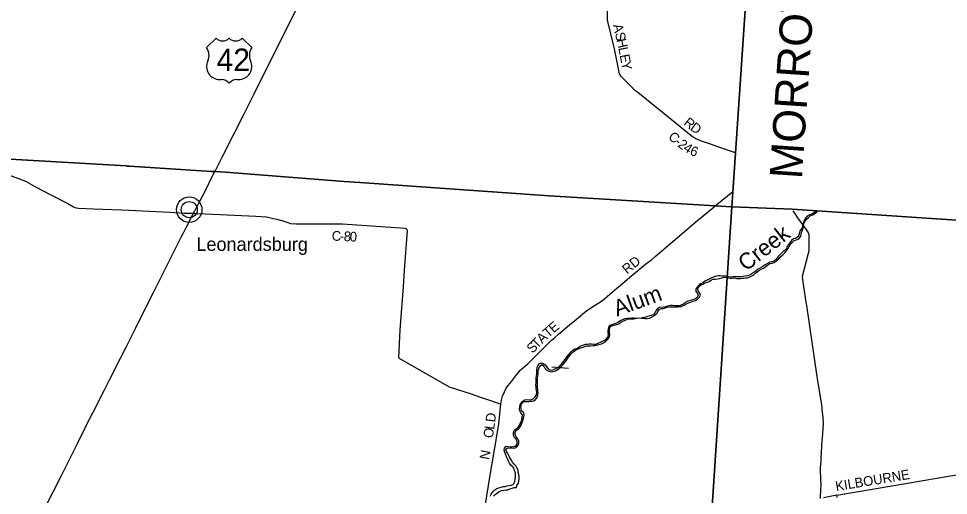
# Model space of a CAD drawing. Extents: x 1674899 to 2057726, y 653888 to 988278.
# Drawn here: x 1826739 to 1855438, y 850231 to 864966 of the extents above; entities that cross this region are included whole.
import ezdxf

# ---------------------------------------------------------------- set-up
doc = ezdxf.new("R2010")
doc.units = 0
for name, color, linetype in [('GM_X_Adjacent_County', 7, 'Continuous'), ('GM_X_Adjacent_County_Text', 7, 'Continuous'), ('GM_X_County', 7, 'Continuous'), ('GM_X_County_Road', 7, 'Continuous'), ('GM_X_County_Road_Text', 7, 'Continuous'), ('GM_X_Major_River', 7, 'Continuous'), ('GM_X_Major_River_Text', 7, 'Continuous'), ('GM_X_Township', 7, 'Continuous'), ('GM_X_Township_ROW', 7, 'Continuous'), ('GM_X_Unincorporated', 7, 'Continuous'), ('GM_X_Unincorporated_Location', 7, 'Continuous'), ('GM_X_Unincorporated_Text', 7, 'Continuous'), ('GM_X_US_Location', 7, 'Continuous'), ('GM_X_US_Route', 7, 'Continuous'), ('GM_X_US_Shield', 7, 'Continuous'), ('SH_Data', 7, 'Continuous')]:
    doc.layers.add(name, color=color, linetype=linetype)

msp = doc.modelspace()

# ---------------------------------------------------------------- linework, layer by layer
at = {"layer": 'GM_X_Adjacent_County'}
msp.add_lwpolyline([(1861827, 858324), (1850615, 859080), (1848752, 859146), (1848787, 859601), (1848864, 860810), (1849106, 864311), (1849634, 872258)], dxfattribs=at)
at = {"layer": 'GM_X_County'}
msp.add_lwpolyline([(1849634, 872258), (1849106, 864311), (1848864, 860810), (1848787, 859601), (1848752, 859146), (1850615, 859080), (1861827, 858324)], dxfattribs=at)
at = {"layer": 'GM_X_County_Road'}
for points in [[(1848869, 860822), (1848289, 861017), (1848127, 861070), (1847820, 861177), (1847644, 861252), (1847581, 861290), (1847540, 861317), (1847370, 861450), (1845855, 862679), (1845795, 862727), (1845378, 863132), (1845338, 863172), (1845282, 863256), (1845130, 864033), (1845116, 864109), (1844927, 864878), (1844914, 864930), (1844919, 865353), (1844920, 865421)], [(1824699, 860768), (1824857, 860710), (1825612, 860430), (1826656, 860059), (1826853, 859982), (1826971, 859934), (1827258, 859768), (1827710, 859527), (1828254, 859247), (1828432, 859153), (1828513, 859123), (1828584, 859112), (1829052, 859088), (1829917, 859051), (1830145, 859048), (1831204, 858991), (1831412, 858982), (1831846, 858956), (1831978, 858953), (1832140, 858950)], [(1848293, 859218), (1848788, 859619)], [(1841101, 849645), (1841295, 850857), (1841512, 852119), (1841560, 852444), (1841625, 853051), (1841645, 853178), (1841666, 853257), (1841678, 853296), (1841734, 853436), (1841775, 853522), (1841811, 853578), (1841852, 853630), (1841955, 853751), (1842050, 853872), (1842120, 853970), (1842174, 854044), (1842213, 854090), (1842257, 854132), (1842328, 854190), (1842398, 854247), (1842454, 854298), (1842569, 854408), (1842835, 854682), (1843009, 854858), (1843082, 854926), (1843184, 855026), (1843290, 855116), (1843408, 855218), (1843743, 855499), (1843955, 855674), (1844282, 855947), (1844355, 856000), (1844431, 856051), (1844597, 856149), (1844696, 856217), (1844777, 856277), (1844977, 856441), (1845142, 856580), (1845198, 856628), (1845320, 856733), (1845665, 857022), (1846093, 857374), (1846284, 857524), (1846382, 857614), (1847073, 858199), (1847645, 858684), (1848208, 859149), (1848243, 859177), (1848285, 859211), (1848293, 859218)], [(1851485, 850140), (1851503, 850457), (1851507, 850519), (1851495, 850994), (1851492, 851085), (1851506, 851296), (1851510, 851368), (1851545, 851947), (1851548, 852007), (1851578, 852429), (1851584, 852517), (1851577, 852569), (1851568, 852637), (1851545, 852900), (1851540, 852956), (1851400, 853843), (1851390, 853908), (1851065, 856102), (1851052, 856192), (1850945, 856903), (1850930, 857004), (1851117, 857720), (1851136, 857792), (1851143, 857929), (1851137, 858286), (1851111, 858362), (1851070, 858431), (1851029, 858488), (1850952, 858587), (1850847, 858724), (1850809, 858773), (1850694, 858953), (1850650, 859027)], [(1832140, 858950), (1832225, 858943), (1832265, 858939), (1832961, 858909), (1834057, 858860), (1834388, 858837), (1834514, 858807), (1834697, 858768), (1834897, 858714), (1835014, 858675), (1835136, 858637), (1835294, 858625), (1835692, 858625), (1836196, 858623), (1836448, 858626), (1836739, 858621)], [(1836739, 858621), (1838675, 858491), (1838704, 858476), (1838715, 858460)], [(1838715, 858460), (1838725, 858446), (1838731, 858409), (1838644, 857189), (1838612, 856680), (1838509, 855352), (1838468, 854485), (1840033, 853588), (1840704, 853369), (1840998, 853268), (1841304, 853162), (1841625, 853051)], [(1851992, 850242), (1853696, 850524), (1855503, 850836), (1856828, 851059), (1859214, 851472), (1860807, 851754), (1861908, 851967)], [(1852002, 850172), (1851992, 850242), (1851578, 850159)]]:
    msp.add_lwpolyline(points, dxfattribs=at)
at = {"layer": 'GM_X_Major_River'}
msp.add_line((1851392, 858982), (1851316, 858987), dxfattribs=at)
for points in [[(1851316, 858987), (1851221, 858924), (1851153, 858899), (1851081, 858861), (1851025, 858795), (1850987, 858731), (1850963, 858669), (1850944, 858605), (1850930, 858533), (1850904, 858469), (1850856, 858405), (1850840, 858341), (1850823, 858271), (1850787, 858217), (1850721, 858172), (1850657, 858160), (1850595, 858104), (1850545, 858038), (1850487, 857976), (1850454, 857908), (1850436, 857842), (1850366, 857795), (1850304, 857735), (1850234, 857667), (1850178, 857599), (1850121, 857525), (1850063, 857473), (1849997, 857450), (1849929, 857436), (1849857, 857400), (1849787, 857360), (1849711, 857306), (1849643, 857259), (1849571, 857221), (1849503, 857175), (1849436, 857115), (1849374, 857075), (1849308, 857040), (1849238, 857016), (1849164, 857002), (1849100, 856996), (1849046, 856990), (1848992, 856987), (1848926, 856983), (1848857, 856983), (1848787, 856987), (1848719, 856978), (1848653, 856986), (1848587, 857002), (1848513, 857004), (1848461, 857006), (1848397, 857013), (1848337, 857013), (1848271, 857009), (1848205, 856981), (1848139, 856950), (1848077, 856920), (1848011, 856892), (1847939, 856858), (1847871, 856814), (1847799, 856765), (1847745, 856741), (1847679, 856671), (1847646, 856605), (1847642, 856537), (1847690, 856467), (1847710, 856405), (1847671, 856339), (1847607, 856295), (1847539, 856273), (1847469, 856253), (1847399, 856237), (1847327, 856192), (1847257, 856146), (1847193, 856112), (1847129, 856092), (1846991, 856093), (1846919, 856095), (1846865, 856101), (1846797, 856093), (1846731, 856070), (1846681, 856052), (1846607, 856040), (1846535, 856044), (1846463, 856006), (1846421, 855942), (1846381, 855873), (1846333, 855811), (1846265, 855787), (1846193, 855769), (1846121, 855747), (1846057, 855728), (1845983, 855716), (1845965, 855712)], [(1845965, 855712), (1846008, 855706), (1846073, 855697), (1846143, 855699), (1846207, 855713), (1846269, 855743), (1846319, 855763), (1846387, 855798), (1846443, 855856), (1846479, 855920), (1846519, 855986), (1846585, 856008), (1846647, 856008), (1846697, 856030), (1846753, 856051), (1846833, 856061), (1846899, 856059), (1846963, 856061), (1847035, 856059), (1847103, 856062), (1847175, 856066), (1847241, 856090), (1847307, 856120), (1847371, 856163), (1847437, 856193), (1847507, 856209), (1847561, 856231), (1847627, 856259), (1847689, 856292), (1847753, 856358), (1847786, 856422), (1847764, 856486), (1847716, 856551), (1847704, 856617), (1847737, 856683), (1847795, 856735), (1847857, 856762), (1847907, 856790), (1847965, 856812), (1848051, 856840), (1848123, 856890), (1848175, 856915), (1848239, 856915), (1848313, 856921), (1848371, 856935), (1848441, 856960), (1848505, 856972), (1848577, 856962), (1848641, 856952), (1848707, 856944), (1848761, 856945), (1848828, 856951), (1848904, 856939), (1848970, 856935), (1849022, 856934), (1849074, 856942), (1849126, 856948), (1849186, 856954), (1849238, 856960), (1849290, 856976), (1849362, 857003), (1849434, 857043), (1849484, 857095), (1849545, 857151), (1849609, 857189), (1849677, 857230), (1849731, 857254), (1849799, 857302), (1849865, 857358), (1849927, 857396), (1849995, 857412), (1850063, 857429), (1850127, 857465), (1850189, 857535), (1850255, 857599), (1850324, 857665), (1850384, 857730), (1850488, 857862), (1850520, 857926), (1850563, 857994), (1850623, 858058), (1850681, 858108), (1850753, 858133), (1850819, 858163), (1850869, 858223), (1850897, 858293), (1850900, 858359), (1850934, 858425), (1850960, 858491), (1850970, 858555), (1850980, 858631), (1851017, 858701), (1851061, 858763), (1851121, 858819), (1851185, 858877), (1851249, 858904), (1851317, 858938), (1851392, 858982)], [(1842100, 852244), (1842100, 852242), (1842170, 852286), (1842216, 852348), (1842250, 852406), (1842275, 852468), (1842291, 852520), (1842313, 852586), (1842333, 852658), (1842345, 852726), (1842324, 852792), (1842262, 852844), (1842246, 852912), (1842242, 852981), (1842263, 853050), (1842307, 853114), (1842361, 853138), (1842429, 853138), (1842499, 853136), (1842577, 853139), (1842641, 853151), (1842695, 853195), (1842745, 853257), (1842769, 853325), (1842771, 853395), (1842770, 853445), (1842762, 853509), (1842754, 853577), (1842752, 853639), (1842757, 853707), (1842759, 853775), (1842759, 853843), (1842769, 853907), (1842776, 853969), (1842772, 854036), (1842780, 854096), (1842794, 854158), (1842830, 854229), (1842886, 854273), (1842952, 854229), (1842978, 854163), (1843044, 854103), (1843104, 854066), (1843175, 854052), (1843227, 854060), (1843295, 854074), (1843347, 854102), (1843418, 854153), (1843484, 854213), (1843532, 854267), (1843586, 854327), (1843638, 854395), (1843694, 854471), (1843743, 854543), (1843789, 854604), (1843855, 854670), (1843923, 854722), (1843993, 854754), (1844045, 854774), (1844115, 854801), (1844165, 854817), (1844235, 854839), (1844287, 854849), (1844349, 854853), (1844401, 854856), (1844475, 854860), (1844527, 854866), (1844663, 854898), (1844731, 854915), (1844795, 854945), (1844857, 854991), (1844929, 855055), (1844978, 855127), (1844984, 855191), (1844980, 855265), (1844976, 855315), (1844979, 855381), (1845001, 855441), (1845067, 855481), (1845199, 855512), (1845267, 855538), (1845321, 855570), (1845391, 855614), (1845463, 855648), (1845529, 855679), (1845597, 855689), (1845667, 855693), (1845741, 855693), (1845813, 855704)], [(1844946, 855367), (1844959, 855435), (1844999, 855497), (1845051, 855517), (1845121, 855531), (1845187, 855550), (1845257, 855594), (1845325, 855642), (1845387, 855672), (1845455, 855702), (1845523, 855709), (1845667, 855717), (1845739, 855715), (1845813, 855704)], [(1845813, 855704), (1845831, 855708), (1845896, 855715), (1845965, 855712)], [(1842036, 851026), (1842036, 851036), (1842008, 851102), (1841944, 851156), (1841893, 851226), (1841861, 851293), (1841825, 851357), (1841795, 851421), (1841774, 851483), (1841748, 851553), (1841728, 851625), (1841738, 851689), (1841783, 851755), (1841850, 851741), (1841910, 851729), (1841962, 851734), (1842028, 851740), (1842090, 851764), (1842132, 851832), (1842127, 851902), (1842093, 851970), (1842031, 852034), (1842012, 852099), (1842018, 852169), (1842032, 852239), (1842086, 852287), (1842150, 852318), (1842194, 852382), (1842225, 852452), (1842259, 852520), (1842273, 852584), (1842285, 852650), (1842289, 852720), (1842242, 852782), (1842214, 852850), (1842202, 852903), (1842212, 852971), (1842225, 853037), (1842251, 853101), (1842309, 853152), (1842359, 853186), (1842423, 853196), (1842495, 853186), (1842559, 853190), (1842625, 853211), (1842685, 853273), (1842729, 853343), (1842730, 853407), (1842722, 853479), (1842716, 853531), (1842714, 853597), (1842706, 853651), (1842713, 853713), (1842717, 853783), (1842717, 853856), (1842725, 853922), (1842734, 853990), (1842736, 854044), (1842738, 854112), (1842748, 854180), (1842773, 854252), (1842819, 854306), (1842879, 854327), (1842943, 854311), (1843000, 854255), (1843040, 854195), (1843086, 854138), (1843160, 854098), (1843232, 854112), (1843300, 854140), (1843364, 854174), (1843426, 854209), (1843480, 854271), (1843526, 854333), (1843574, 854393), (1843626, 854465), (1843671, 854529), (1843731, 854601), (1843789, 854666), (1843841, 854720), (1843911, 854760), (1843985, 854782), (1844051, 854830), (1844117, 854869), (1844183, 854887), (1844247, 854901), (1844299, 854909), (1844351, 854913), (1844421, 854916), (1844489, 854910), (1844557, 854910), (1844625, 854932), (1844695, 854962), (1844763, 854993), (1844813, 855015), (1844877, 855057), (1844928, 855119), (1844944, 855191), (1844940, 855263), (1844940, 855317), (1844946, 855367)], [(1841399, 850211), (1841452, 850263), (1841516, 850311), (1841576, 850353), (1841646, 850383), (1841716, 850394), (1841780, 850400), (1841844, 850406), (1841906, 850430), (1841974, 850459), (1842036, 850481), (1842106, 850471), (1842116, 850541), (1842166, 850605), (1842180, 850673), (1842185, 850749), (1842185, 850813), (1842177, 850867), (1842161, 850935), (1842158, 851003), (1842126, 851069), (1842094, 851132), (1842036, 851198), (1841985, 851264), (1841939, 851326), (1841899, 851396), (1841865, 851463), (1841836, 851527), (1841798, 851591), (1841778, 851661), (1841834, 851697), (1842040, 851696), (1842108, 851720), (1842160, 851782), (1842181, 851852), (1842183, 851920), (1842145, 851984), (1842097, 852046), (1842062, 852112), (1842064, 852178), (1842100, 852244)], [(1841293, 850206), (1841320, 850272), (1841374, 850343), (1841440, 850401), (1841504, 850443), (1841564, 850467), (1841630, 850485), (1841698, 850504), (1841752, 850508), (1841816, 850524), (1841882, 850540), (1841944, 850550), (1842010, 850581), (1842052, 850657), (1842069, 850721), (1842077, 850793), (1842071, 850857), (1842071, 850907), (1842065, 850958), (1842036, 851026)]]:
    msp.add_lwpolyline(points, dxfattribs=at)
at = {"layer": 'GM_X_Township'}
for points in [[(1849634, 872258), (1849106, 864311), (1848864, 860810), (1848787, 859601), (1848752, 859146), (1848243, 859177), (1843111, 859493), (1837275, 859897), (1836785, 859928), (1833125, 860220), (1832799, 860239), (1832694, 860243), (1830166, 860402), (1830089, 860410), (1830057, 860416), (1824857, 860710), (1823464, 860801), (1821743, 860915), (1821820, 862138), (1821956, 864281), (1822382, 871013)], [(1820274, 835623), (1820357, 837080), (1820411, 838018), (1820789, 844650), (1820950, 847472), (1821204, 851968), (1821306, 853784), (1821743, 860915), (1823464, 860801), (1824857, 860710), (1830057, 860416), (1830089, 860410), (1830166, 860402), (1832694, 860243), (1832799, 860239), (1833125, 860220), (1836785, 859928), (1837275, 859897), (1843111, 859493), (1848243, 859177), (1848752, 859146), (1848128, 849585), (1848030, 848046), (1847065, 833986)], [(1858606, 831851), (1854821, 832136), (1851310, 832334), (1849737, 832422), (1846971, 832575), (1847065, 833986), (1848030, 848046), (1848128, 849585), (1848752, 859146), (1850615, 859080), (1861827, 858324)]]:
    msp.add_lwpolyline(points, dxfattribs=at)
at = {"layer": 'GM_X_Township_ROW'}
msp.add_lwpolyline([(1843711, 854157), (1843196, 854191)], dxfattribs=at)
at = {"layer": 'GM_X_Unincorporated'}
for radius in [393, 249]:
    msp.add_circle((1832006, 859062), radius, dxfattribs=at)
at = {"layer": 'GM_X_Unincorporated_Location'}
msp.add_line((1832006, 859062), (1832006, 859062), dxfattribs=at)
at = {"layer": 'GM_X_US_Route'}
for points in [[(1832814, 860270), (1833045, 860728), (1833707, 862039), (1833995, 862623), (1834269, 863162), (1835215, 865051), (1835681, 865996), (1836078, 866774), (1836442, 867502), (1837331, 869279), (1837642, 869882), (1838022, 870648), (1838475, 871555), (1838873, 872351), (1839135, 872864), (1840316, 875226), (1840905, 876404)], [(1830354, 855412), (1830390, 855482), (1830910, 856524), (1831328, 857349), (1831761, 858212), (1831835, 858364), (1831922, 858529), (1832140, 858950), (1832178, 859024), (1832261, 859187), (1832516, 859678), (1832712, 860086), (1832799, 860239), (1832814, 860270)], [(1829567, 853847), (1829623, 853958), (1829773, 854260), (1829879, 854468), (1830065, 854836), (1830354, 855412)], [(1828794, 852323), (1828817, 852370), (1829042, 852803), (1829388, 853493), (1829567, 853847)], [(1826523, 848267), (1826643, 848340), (1826727, 848406), (1826792, 848465), (1826862, 848537), (1826902, 848592), (1826954, 848664), (1827089, 848914), (1827795, 850319), (1828063, 850849), (1828568, 851857), (1828794, 852323)]]:
    msp.add_lwpolyline(points, dxfattribs=at)
at = {"layer": 'GM_X_US_Shield'}
for p, q in [((1832832, 864359), (1832542, 864069)), ((1833935, 864069), (1833644, 864359)), ((1832948, 863083), (1833006, 863083)), ((1833470, 863083), (1833528, 863083))]:
    msp.add_line(p, q, dxfattribs=at)
for centre, radius, start, end in [((1833035, 864566), 290, 225.573, 314.427), ((1833441, 864566), 290, 225.573, 314.427), ((1832210, 863836), 406, 334.5471, 35.0009), ((1834267, 863836), 406, 144.9991, 205.4529), ((1832944, 863489), 406, 154.8319, 270.6383), ((1833533, 863489), 406, 269.3617, 25.1681), ((1833006, 862793), 290, 36.8699, 90), ((1833470, 862793), 290, 90, 143.1301)]:
    msp.add_arc(centre, radius, start, end, dxfattribs=at)
at = {"layer": 'SH_Data'}
for points in [[(1832814, 860270), (1833045, 860728), (1833707, 862039), (1833995, 862623), (1834269, 863162), (1835215, 865051), (1835681, 865996), (1836078, 866774), (1836442, 867502), (1837331, 869279), (1837642, 869882), (1838022, 870648), (1838475, 871555), (1838873, 872351), (1839135, 872864), (1840316, 875226), (1840905, 876404)], [(1830354, 855412), (1830390, 855482), (1830910, 856524), (1831328, 857349), (1831761, 858212), (1831835, 858364), (1831922, 858529), (1832140, 858950), (1832178, 859024), (1832261, 859187), (1832516, 859678), (1832712, 860086), (1832799, 860239), (1832814, 860270)], [(1829567, 853847), (1829623, 853958), (1829773, 854260), (1829879, 854468), (1830065, 854836), (1830354, 855412)], [(1828794, 852323), (1828817, 852370), (1829042, 852803), (1829388, 853493), (1829567, 853847)], [(1826523, 848267), (1826643, 848340), (1826727, 848406), (1826792, 848465), (1826862, 848537), (1826902, 848592), (1826954, 848664), (1827089, 848914), (1827795, 850319), (1828063, 850849), (1828568, 851857), (1828794, 852323)]]:
    msp.add_lwpolyline(points, dxfattribs=at)

# ---------------------------------------------------------------- texts
at = {"layer": 'GM_X_Adjacent_County_Text'}
msp.add_text('MORROW COUNTY', height=1000, rotation=86.16, dxfattribs=at).set_placement((1850915, 859988))
at = {"layer": 'GM_X_County_Road_Text'}
for s, rotation, p in [('A', 283.8454, (1845078, 864763)), ('S', 283.7493, (1845141, 864507)), ('H', 282.656, (1845189, 864312)), ('L', 281.1788, (1845246, 864057)), ('E', 280.7905, (1845290, 863837)), ('Y', 281.2236, (1845332, 863614)), ('R', 321.3274, (1847244, 861706)), ('D', 322.9432, (1847444, 861546)), ('C', 320.1595, (1846768, 861273)), ('-', 320.6703, (1846959, 861113)), ('2', 322.3214, (1847062, 861029)), ('4', 326.8971, (1847229, 860901)), ('6', 337.0287, (1847435, 860773)), ('C', 358.9696, (1836403, 858102)), ('8', 357.1366, (1836770, 858093)), ('-', 357.8451, (1836647, 858098)), ('0', 356.6363, (1836953, 858084)), ('RD', 39.4289, (1845519, 857057)), ('E', 41.0359, (1843254, 855235)), ('T', 41.4004, (1843086, 855087)), ('S', 45.6249, (1842600, 854605)), ('T', 45.3727, (1842741, 854749)), ('A', 43.4852, (1842897, 854907)), ('D', 83.2709, (1841446, 852481)), ('L', 82.141, (1841414, 852252)), ('O', 81.5989, (1841375, 851988)), ('N', 79.4372, (1841257, 851319)), ('KILBOURNE', 9.4231, (1851976, 850363))]:
    msp.add_text(s, height=300, rotation=rotation, dxfattribs=at).set_placement(p)
at = {"layer": 'GM_X_Major_River_Text'}
for s, height, rotation, p in [('Creek', 500.1, 38.0141, (1849191, 857137)), ('Alum', 500, 20.0196, (1845210, 855756))]:
    msp.add_text(s, height=height, rotation=rotation, dxfattribs=at).set_placement(p)
at = {"layer": 'GM_X_Unincorporated_Text'}
msp.add_text('Leonardsburg', height=417, rotation=0, dxfattribs=at).set_placement((1832226, 857787))
at = {"layer": 'GM_X_US_Location'}
for s in ['0', '/']:
    msp.add_text(s, height=1, dxfattribs=at).set_placement((1834280, 863175))
msp.add_text('42', height=1, rotation=0, dxfattribs=at).set_placement((1834074, 862968))
at = {"layer": 'GM_X_US_Shield'}
msp.add_text('42', height=696.1, dxfattribs=at).set_placement((1832847, 863344))

doc.saveas('drawing.dxf')
